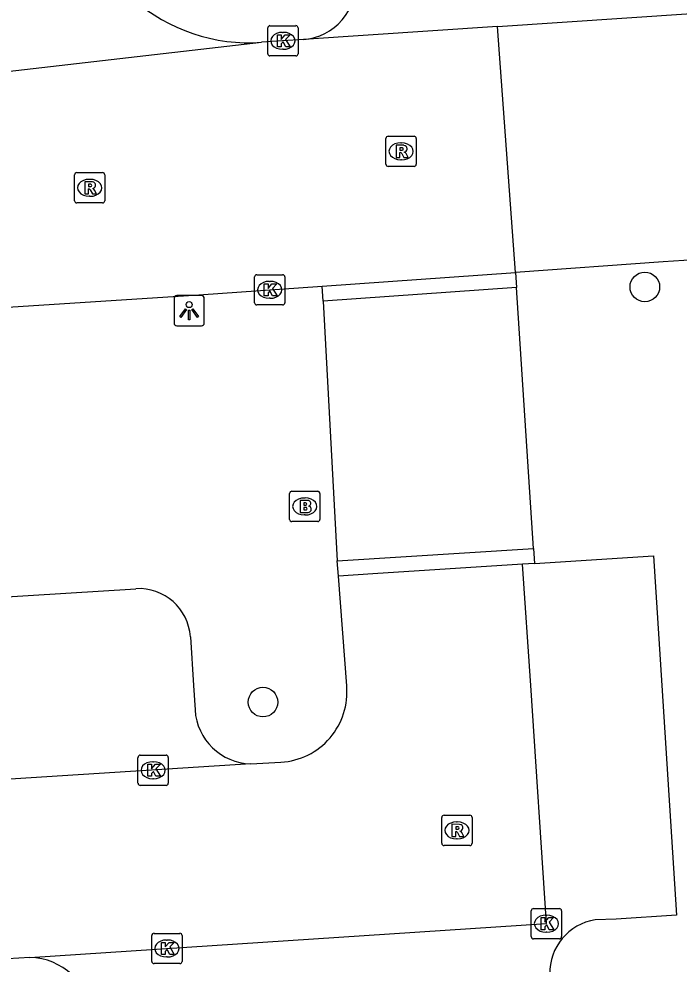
# Model space of a CAD drawing. Extents: x 159689 to 160786, y 387323 to 388339.
# Drawn here: x 160369.92 to 160391.71, y 387740.81 to 387772 of the extents above; entities that cross this region are included whole.
import ezdxf

# ---------------------------------------------------------------- set-up
doc = ezdxf.new("R2010")
doc.units = 0
for name, color, linetype in [('IMGEO_Boom', 7, 'Continuous'), ('IMGEO_Brandkraan', 7, 'Continuous'), ('IMGEO_Kolk', 7, 'Continuous'), ('IMGEO_Lichtpunt', 7, 'Continuous'), ('IMGEO_Rijbaan_lokaal_gesloten', 7, 'Continuous'), ('IMGEO_Rijbaan_lokaal_open', 7, 'Continuous'), ('IMGEO_Rioolput', 7, 'Continuous'), ('IMGEO_Voetpad_open', 7, 'Continuous')]:
    doc.layers.add(name, color=color, linetype=linetype)

msp = doc.modelspace()

# ---------------------------------------------------------------- linework, layer by layer
at = {"layer": 'IMGEO_Boom'}
for centre in [(160390.577, 387763.154), (160377.974, 387749.452)]:
    msp.add_circle(centre, 0.489, dxfattribs=at)
at = {"layer": 'IMGEO_Brandkraan'}
for p, q in [((160378.852, 387755.483), (160378.852, 387756.335)), ((160378.927, 387756.409), (160379.779, 387756.409)), ((160379.853, 387756.335), (160379.853, 387755.483)), ((160379.34, 387756.189), (160379.365, 387756.189)), ((160379.779, 387755.409), (160378.927, 387755.409)), ((160379.363, 387755.629), (160379.338, 387755.629))]:
    msp.add_line(p, q, dxfattribs=at)
for points in [[(160378.852, 387755.483), (160378.852, 387756.335)], [(160378.927, 387756.409), (160379.779, 387756.409)], [(160379.853, 387756.335), (160379.853, 387755.483)], [(160379.2, 387756.109), (160379.2, 387755.709), (160379.413, 387755.709)], [(160379.431, 387756.109), (160379.2, 387756.109)], [(160379.379, 387756.028), (160379.325, 387756.028), (160379.325, 387755.952)], [(160379.325, 387755.952), (160379.378, 387755.952)], [(160379.387, 387755.876), (160379.325, 387755.876), (160379.325, 387755.795)], [(160379.325, 387755.795), (160379.387, 387755.795)], [(160379.779, 387755.409), (160378.927, 387755.409)]]:
    msp.add_lwpolyline(points, dxfattribs=at)
for centre, radius, start, end in [((160378.929, 387756.333), 0.0765, 91.552, 178.448), ((160378.929, 387756.333), 0.0765, 91.552, 178.448), ((160379.777, 387756.333), 0.0765, 1.552, 88.448), ((160379.777, 387756.333), 0.0765, 1.552, 88.448), ((160379.38, 387755.99), 0.0379, 267.8285, 90.9355), ((160379.435, 387755.964), 0.145, 59.4692, 91.5367), ((160379.46, 387756.011), 0.0922, 285.5137, 58.1501), ((160379.388, 387755.835), 0.0404, 269.8759, 90.5077), ((160379.419, 387755.96), 0.251, 268.6676, 293.5347), ((160379.465, 387755.819), 0.105, 301.3115, 78.989), ((160378.929, 387755.485), 0.0765, 181.552, 268.448), ((160378.929, 387755.485), 0.0765, 181.552, 268.448), ((160379.777, 387755.485), 0.0765, 271.552, 358.448), ((160379.777, 387755.485), 0.0765, 271.552, 358.448)]:
    msp.add_arc(centre, radius, start, end, dxfattribs=at)
for centre, major_axis, ratio, start_param, end_param in [((160379.339, 387755.909), (-0.387, 0.002), 0.722429, 4.712389, 7.853982), ((160379.364, 387755.909), (-0.39, 0.002), 0.717154, 1.570796, 4.712389)]:
    msp.add_ellipse(centre, major_axis=major_axis, ratio=ratio, start_param=start_param, end_param=end_param, dxfattribs=at)
at = {"layer": 'IMGEO_Kolk'}
for p, q in [((160378.13, 387770.851), (160378.13, 387771.703)), ((160378.205, 387771.777), (160379.057, 387771.777)), ((160379.131, 387771.703), (160379.131, 387770.851)), ((160378.618, 387771.557), (160378.643, 387771.557)), ((160378.641, 387770.997), (160378.616, 387770.997)), ((160379.057, 387770.777), (160378.205, 387770.777)), ((160377.771, 387763.559), (160378.623, 387763.559)), ((160377.696, 387762.633), (160377.696, 387763.485)), ((160378.184, 387763.339), (160378.209, 387763.339)), ((160378.697, 387763.485), (160378.697, 387762.633)), ((160378.207, 387762.779), (160378.182, 387762.779)), ((160378.623, 387762.559), (160377.771, 387762.559)), ((160373.848, 387746.777), (160373.848, 387747.629)), ((160373.923, 387747.703), (160374.775, 387747.703)), ((160374.849, 387747.629), (160374.849, 387746.777)), ((160374.336, 387747.483), (160374.361, 387747.483)), ((160374.775, 387746.703), (160373.923, 387746.703)), ((160374.359, 387746.923), (160374.334, 387746.923)), ((160386.904, 387742.639), (160387.756, 387742.639)), ((160386.829, 387741.713), (160386.829, 387742.565)), ((160387.317, 387742.419), (160387.342, 387742.419)), ((160387.83, 387742.565), (160387.83, 387741.713)), ((160374.302, 387740.895), (160374.302, 387741.747)), ((160374.377, 387741.821), (160375.229, 387741.821)), ((160375.303, 387741.747), (160375.303, 387740.895)), ((160387.34, 387741.859), (160387.315, 387741.859)), ((160374.79, 387741.601), (160374.815, 387741.601)), ((160387.756, 387741.639), (160386.904, 387741.639)), ((160374.813, 387741.041), (160374.788, 387741.041)), ((160375.229, 387740.821), (160374.377, 387740.821))]:
    msp.add_line(p, q, dxfattribs=at)
for points in [[(160378.13, 387770.851), (160378.13, 387771.703)], [(160378.205, 387771.777), (160379.057, 387771.777)], [(160379.131, 387771.703), (160379.131, 387770.851)], [(160378.451, 387771.477), (160378.574, 387771.477), (160378.574, 387771.326), (160378.704, 387771.477), (160378.868, 387771.477), (160378.722, 387771.326), (160378.875, 387771.077), (160378.723, 387771.077), (160378.638, 387771.241), (160378.574, 387771.174), (160378.574, 387771.077), (160378.451, 387771.077), (160378.451, 387771.477)], [(160379.057, 387770.777), (160378.205, 387770.777)], [(160377.771, 387763.559), (160378.623, 387763.559)], [(160377.696, 387762.633), (160377.696, 387763.485)], [(160378.017, 387763.259), (160378.14, 387763.259), (160378.14, 387763.108), (160378.27, 387763.259), (160378.434, 387763.259), (160378.288, 387763.108), (160378.441, 387762.859), (160378.289, 387762.859), (160378.204, 387763.023), (160378.14, 387762.956), (160378.14, 387762.859), (160378.017, 387762.859), (160378.017, 387763.259)], [(160378.697, 387763.485), (160378.697, 387762.633)], [(160378.623, 387762.559), (160377.771, 387762.559)], [(160373.848, 387746.777), (160373.848, 387747.629)], [(160373.923, 387747.703), (160374.775, 387747.703)], [(160374.849, 387747.629), (160374.849, 387746.777)], [(160374.169, 387747.403), (160374.292, 387747.403), (160374.292, 387747.252), (160374.422, 387747.403), (160374.586, 387747.403), (160374.44, 387747.252), (160374.593, 387747.003), (160374.441, 387747.003), (160374.356, 387747.167), (160374.292, 387747.1), (160374.292, 387747.003), (160374.169, 387747.003), (160374.169, 387747.403)], [(160374.775, 387746.703), (160373.923, 387746.703)], [(160386.904, 387742.639), (160387.756, 387742.639)], [(160386.829, 387741.713), (160386.829, 387742.565)], [(160387.15, 387742.339), (160387.273, 387742.339), (160387.273, 387742.188), (160387.403, 387742.339), (160387.567, 387742.339), (160387.421, 387742.188), (160387.574, 387741.939), (160387.422, 387741.939), (160387.337, 387742.103), (160387.273, 387742.036), (160387.273, 387741.939), (160387.15, 387741.939), (160387.15, 387742.339)], [(160387.83, 387742.565), (160387.83, 387741.713)], [(160374.302, 387740.895), (160374.302, 387741.747)], [(160374.377, 387741.821), (160375.229, 387741.821)], [(160375.303, 387741.747), (160375.303, 387740.895)], [(160374.623, 387741.521), (160374.746, 387741.521), (160374.746, 387741.37), (160374.876, 387741.521), (160375.04, 387741.521), (160374.894, 387741.37), (160375.047, 387741.121), (160374.895, 387741.121), (160374.81, 387741.285), (160374.746, 387741.218), (160374.746, 387741.121), (160374.623, 387741.121), (160374.623, 387741.521)], [(160387.756, 387741.639), (160386.904, 387741.639)], [(160375.229, 387740.821), (160374.377, 387740.821)]]:
    msp.add_lwpolyline(points, dxfattribs=at)
for centre, start, end in [((160378.207, 387771.701), 91.552, 178.448), ((160378.207, 387771.701), 91.552, 178.448), ((160379.055, 387771.701), 1.552, 88.448), ((160379.055, 387771.701), 1.552, 88.448), ((160378.207, 387770.853), 181.552, 268.448), ((160378.207, 387770.853), 181.552, 268.448), ((160379.055, 387770.853), 271.552, 358.448), ((160379.055, 387770.853), 271.552, 358.448), ((160377.773, 387763.483), 91.552, 178.448), ((160377.773, 387763.483), 91.552, 178.448), ((160378.621, 387763.483), 1.552, 88.448), ((160378.621, 387763.483), 1.552, 88.448), ((160377.773, 387762.635), 181.552, 268.448), ((160377.773, 387762.635), 181.552, 268.448), ((160378.621, 387762.635), 271.552, 358.448), ((160378.621, 387762.635), 271.552, 358.448), ((160373.925, 387747.627), 91.552, 178.448), ((160373.925, 387747.627), 91.552, 178.448), ((160374.773, 387747.627), 1.552, 88.448), ((160374.773, 387747.627), 1.552, 88.448), ((160373.925, 387746.779), 181.552, 268.448), ((160373.925, 387746.779), 181.552, 268.448), ((160374.773, 387746.779), 271.552, 358.448), ((160374.773, 387746.779), 271.552, 358.448), ((160386.906, 387742.563), 91.552, 178.448), ((160386.906, 387742.563), 91.552, 178.448), ((160387.754, 387742.563), 1.552, 88.448), ((160387.754, 387742.563), 1.552, 88.448), ((160374.379, 387741.745), 91.552, 178.448), ((160374.379, 387741.745), 91.552, 178.448), ((160375.227, 387741.745), 1.552, 88.448), ((160375.227, 387741.745), 1.552, 88.448), ((160386.906, 387741.715), 181.552, 268.448), ((160386.906, 387741.715), 181.552, 268.448), ((160387.754, 387741.715), 271.552, 358.448), ((160387.754, 387741.715), 271.552, 358.448), ((160374.379, 387740.897), 181.552, 268.448), ((160374.379, 387740.897), 181.552, 268.448), ((160375.227, 387740.897), 271.552, 358.448), ((160375.227, 387740.897), 271.552, 358.448)]:
    msp.add_arc(centre, 0.0765, start, end, dxfattribs=at)
for centre, major_axis, ratio, start_param, end_param in [((160378.617, 387771.277), (-0.387, 0.002), 0.722429, 4.712389, 7.853982), ((160378.642, 387771.277), (-0.39, 0.002), 0.717154, 1.570796, 4.712389), ((160378.183, 387763.059), (-0.387, 0.002), 0.722429, 4.712389, 7.853982), ((160378.208, 387763.059), (-0.39, 0.002), 0.717154, 1.570796, 4.712389), ((160374.335, 387747.203), (-0.387, 0.002), 0.722429, 4.712389, 7.853982), ((160374.36, 387747.203), (-0.39, 0.002), 0.717154, 1.570796, 4.712389), ((160387.316, 387742.139), (-0.387, 0.002), 0.722429, 4.712389, 7.853982), ((160387.341, 387742.139), (-0.39, 0.002), 0.717154, 1.570796, 4.712389), ((160374.789, 387741.321), (-0.387, 0.002), 0.722429, 4.712389, 7.853982), ((160374.814, 387741.321), (-0.39, 0.002), 0.717154, 1.570796, 4.712389)]:
    msp.add_ellipse(centre, major_axis=major_axis, ratio=ratio, start_param=start_param, end_param=end_param, dxfattribs=at)
at = {"layer": 'IMGEO_Lichtpunt'}
for p, q in [((160375.038, 387762.773), (160375.038, 387761.966)), ((160375.038, 387762.773), (160375.038, 387761.966)), ((160375.94, 387762.868), (160375.132, 387762.868)), ((160375.94, 387762.868), (160375.132, 387762.868)), ((160376.034, 387761.966), (160376.034, 387762.773)), ((160376.034, 387761.966), (160376.034, 387762.773)), ((160375.132, 387761.872), (160375.94, 387761.872)), ((160375.132, 387761.872), (160375.94, 387761.872))]:
    msp.add_line(p, q, dxfattribs=at)
for points in [[(160375.412, 387762.437), (160375.451, 387762.409), (160375.263, 387762.147), (160375.225, 387762.174), (160375.412, 387762.437)], [(160375.514, 387762.389), (160375.561, 387762.389), (160375.561, 387762.067), (160375.514, 387762.067), (160375.514, 387762.389)], [(160375.624, 387762.409), (160375.662, 387762.436), (160375.849, 387762.174), (160375.81, 387762.146), (160375.624, 387762.409)]]:
    msp.add_lwpolyline(points, dxfattribs=at)
msp.add_circle((160375.537, 387762.571), 0.0994, dxfattribs=at)
for centre, start, end in [((160375.132, 387762.773), 90, 180), ((160375.132, 387762.773), 90, 180), ((160375.94, 387762.773), 0, 90), ((160375.94, 387762.773), 0, 90), ((160375.132, 387761.966), 180, 270), ((160375.132, 387761.966), 180, 270), ((160375.94, 387761.966), 270, 0), ((160375.94, 387761.966), 270, 360)]:
    msp.add_arc(centre, 0.0946, start, end, dxfattribs=at)
at = {"layer": 'IMGEO_Rijbaan_lokaal_gesloten'}
for points in [[(160385.716, 387771.751), (160398.685, 387772.623), (160417.035, 387773.783), (160431.876, 387774.788)], [(160386.304, 387763.634), (160385.716, 387771.751)], [(160392.202, 387764.051), (160391.185, 387763.979), (160386.304, 387763.634)]]:
    msp.add_lwpolyline(points, dxfattribs=at)
at = {"layer": 'IMGEO_Rijbaan_lokaal_open'}
for points in [[(160385.716, 387771.751), (160379.316, 387771.321)], [(160379.316, 387771.321), (160377.928, 387771.228)], [(160360.743, 387769.251), (160377.928, 387771.228)], [(160379.928, 387763.183), (160386.304, 387763.634)], [(160345.325, 387760.926), (160375.86, 387762.898), (160379.928, 387763.183)], [(160370.281, 387741.021), (160387.334, 387742.141), (160386.81, 387750), (160386.543, 387754.001)], [(160386.543, 387754.001), (160381.599, 387753.683), (160380.464, 387753.614)], [(160380.737, 387749.993), (160380.464, 387753.614)], [(160377.572, 387747.412), (160364.092, 387746.559)], [(160377.572, 387747.412), (160378.568, 387747.467)], [(160370.281, 387741.021), (160369.554, 387740.98)]]:
    msp.add_lwpolyline(points, dxfattribs=at)
for centre, radius, start, end in [((160377.517, 387777.039), 5.826, 183.6652, 274.0452), ((160378.424, 387749.785), 2.322, 273.5531, 5.1436)]:
    msp.add_arc(centre, radius, start, end, dxfattribs=at)
at = {"layer": 'IMGEO_Rioolput'}
for p, q in [((160382.032, 387767.204), (160382.032, 387768.056)), ((160382.107, 387768.13), (160382.959, 387768.13)), ((160382.52, 387767.91), (160382.545, 387767.91)), ((160383.033, 387768.056), (160383.033, 387767.204)), ((160382.543, 387767.35), (160382.518, 387767.35)), ((160382.959, 387767.13), (160382.107, 387767.13)), ((160371.752, 387766), (160371.752, 387766.852)), ((160371.827, 387766.926), (160372.679, 387766.926)), ((160372.24, 387766.706), (160372.265, 387766.706)), ((160372.753, 387766.852), (160372.753, 387766)), ((160372.263, 387766.146), (160372.238, 387766.146)), ((160372.679, 387765.926), (160371.827, 387765.926)), ((160383.875, 387744.793), (160383.875, 387745.645)), ((160383.95, 387745.719), (160384.802, 387745.719)), ((160384.363, 387745.499), (160384.388, 387745.499)), ((160384.876, 387745.645), (160384.876, 387744.793)), ((160384.386, 387744.939), (160384.361, 387744.939)), ((160384.802, 387744.719), (160383.95, 387744.719))]:
    msp.add_line(p, q, dxfattribs=at)
for points in [[(160382.032, 387767.204), (160382.032, 387768.056)], [(160382.107, 387768.13), (160382.959, 387768.13)], [(160383.033, 387768.056), (160383.033, 387767.204)], [(160382.621, 387767.828), (160382.369, 387767.83), (160382.369, 387767.43)], [(160382.369, 387767.43), (160382.493, 387767.43), (160382.493, 387767.592), (160382.504, 387767.592)], [(160382.547, 387767.749), (160382.493, 387767.749), (160382.493, 387767.668)], [(160382.493, 387767.668), (160382.545, 387767.668)], [(160382.551, 387767.563), (160382.622, 387767.43), (160382.762, 387767.43), (160382.697, 387767.556)], [(160382.959, 387767.13), (160382.107, 387767.13)], [(160371.752, 387766), (160371.752, 387766.852)], [(160371.827, 387766.926), (160372.679, 387766.926)], [(160372.341, 387766.624), (160372.089, 387766.626), (160372.089, 387766.226)], [(160372.753, 387766.852), (160372.753, 387766)], [(160372.089, 387766.226), (160372.213, 387766.226), (160372.213, 387766.388), (160372.224, 387766.388)], [(160372.267, 387766.545), (160372.213, 387766.545), (160372.213, 387766.464)], [(160372.213, 387766.464), (160372.265, 387766.464)], [(160372.271, 387766.359), (160372.342, 387766.226), (160372.482, 387766.226), (160372.417, 387766.352)], [(160372.679, 387765.926), (160371.827, 387765.926)], [(160383.875, 387744.793), (160383.875, 387745.645)], [(160383.95, 387745.719), (160384.802, 387745.719)], [(160384.464, 387745.417), (160384.212, 387745.419), (160384.212, 387745.019)], [(160384.876, 387745.645), (160384.876, 387744.793)], [(160384.212, 387745.019), (160384.336, 387745.019), (160384.336, 387745.181), (160384.347, 387745.181)], [(160384.39, 387745.338), (160384.336, 387745.338), (160384.336, 387745.257)], [(160384.336, 387745.257), (160384.388, 387745.257)], [(160384.394, 387745.152), (160384.465, 387745.019), (160384.605, 387745.019), (160384.54, 387745.145)], [(160384.802, 387744.719), (160383.95, 387744.719)]]:
    msp.add_lwpolyline(points, dxfattribs=at)
for centre, radius, start, end in [((160382.109, 387768.054), 0.0765, 91.552, 178.448), ((160382.109, 387768.054), 0.0765, 91.552, 178.448), ((160382.957, 387768.054), 0.0765, 1.552, 88.448), ((160382.957, 387768.054), 0.0765, 1.552, 88.448), ((160382.503, 387767.539), 0.0533, 26.0293, 88.6989), ((160382.529, 387767.857), 0.19, 274.7715, 282.9687), ((160382.553, 387767.653), 0.0964, 77.0061, 93.1865), ((160382.567, 387767.71), 0.0378, 276.6634, 79.6772), ((160382.62, 387767.718), 0.109, 350.3612, 89.416), ((160382.618, 387767.718), 0.112, 277.5842, 350.9817), ((160382.602, 387767.503), 0.108, 29.5134, 73.7905), ((160382.109, 387767.206), 0.0765, 181.552, 268.448), ((160382.109, 387767.206), 0.0765, 181.552, 268.448), ((160382.957, 387767.206), 0.0765, 271.552, 358.448), ((160382.957, 387767.206), 0.0765, 271.552, 358.448), ((160371.829, 387766.85), 0.0765, 91.552, 178.448), ((160371.829, 387766.85), 0.0765, 91.552, 178.448), ((160372.34, 387766.514), 0.109, 350.3612, 89.416), ((160372.677, 387766.85), 0.0765, 1.552, 88.448), ((160372.677, 387766.85), 0.0765, 1.552, 88.448), ((160372.223, 387766.335), 0.0533, 26.0293, 88.6989), ((160372.249, 387766.653), 0.19, 274.7715, 282.9687), ((160372.273, 387766.449), 0.0964, 77.0061, 93.1865), ((160372.287, 387766.506), 0.0378, 276.6634, 79.6772), ((160372.338, 387766.514), 0.112, 277.5842, 350.9817), ((160372.322, 387766.299), 0.108, 29.5134, 73.7905), ((160371.829, 387766.002), 0.0765, 181.552, 268.448), ((160371.829, 387766.002), 0.0765, 181.552, 268.448), ((160372.677, 387766.002), 0.0765, 271.552, 358.448), ((160372.677, 387766.002), 0.0765, 271.552, 358.448), ((160383.952, 387745.643), 0.0765, 91.552, 178.448), ((160383.952, 387745.643), 0.0765, 91.552, 178.448), ((160384.463, 387745.307), 0.109, 350.3612, 89.416), ((160384.8, 387745.643), 0.0765, 1.552, 88.448), ((160384.8, 387745.643), 0.0765, 1.552, 88.448), ((160384.346, 387745.128), 0.0533, 26.0293, 88.6989), ((160384.372, 387745.446), 0.19, 274.7715, 282.9687), ((160384.396, 387745.242), 0.0964, 77.0061, 93.1865), ((160384.41, 387745.299), 0.0378, 276.6634, 79.6772), ((160384.461, 387745.307), 0.112, 277.5842, 350.9817), ((160384.445, 387745.092), 0.108, 29.5134, 73.7905), ((160383.952, 387744.795), 0.0765, 181.552, 268.448), ((160383.952, 387744.795), 0.0765, 181.552, 268.448), ((160384.8, 387744.795), 0.0765, 271.552, 358.448), ((160384.8, 387744.795), 0.0765, 271.552, 358.448)]:
    msp.add_arc(centre, radius, start, end, dxfattribs=at)
for centre, major_axis, ratio, start_param, end_param in [((160382.519, 387767.63), (-0.387, 0.002), 0.722429, 4.712389, 7.853982), ((160382.544, 387767.63), (-0.39, 0.002), 0.717154, 1.570796, 4.712389), ((160372.239, 387766.426), (-0.387, 0.002), 0.722429, 4.712389, 7.853982), ((160372.264, 387766.426), (-0.39, 0.002), 0.717154, 1.570796, 4.712389), ((160384.362, 387745.219), (-0.387, 0.002), 0.722429, 4.712389, 7.853982), ((160384.387, 387745.219), (-0.39, 0.002), 0.717154, 1.570796, 4.712389)]:
    msp.add_ellipse(centre, major_axis=major_axis, ratio=ratio, start_param=start_param, end_param=end_param, dxfattribs=at)
at = {"layer": 'IMGEO_Voetpad_open'}
for points in [[(160386.304, 387763.634), (160386.337, 387763.136)], [(160379.961, 387762.685), (160379.928, 387763.183)], [(160386.337, 387763.136), (160379.961, 387762.685)], [(160386.905, 387754.526), (160386.337, 387763.136)], [(160379.961, 387762.685), (160380.427, 387754.112)], [(160380.427, 387754.112), (160386.905, 387754.526)], [(160386.905, 387754.526), (160386.934, 387754.026)], [(160386.934, 387754.026), (160390.868, 387754.283), (160391.141, 387750), (160391.623, 387742.422), (160389.625, 387742.291), (160388.941, 387742.266)], [(160380.464, 387753.614), (160380.427, 387754.112)], [(160386.934, 387754.026), (160386.543, 387754.001)], [(160364.668, 387747.513), (160364.348, 387752.604), (160373.774, 387753.195)], [(160375.577, 387751.606), (160375.679, 387750), (160375.731, 387749.192)]]:
    msp.add_lwpolyline(points, dxfattribs=at)
for centre, radius, start, end in [((160379.175, 387773.165), 1.85, 274.3736, 4.8591), ((160373.88, 387751.498), 1.7, 3.6366, 93.5834), ((160377.624, 387749.308), 1.896, 183.4956, 268.4347), ((160389.217, 387740.508), 1.78, 98.9348, 181.3101), ((160370.257, 387738.982), 2.039, 3.6144, 89.3366)]:
    msp.add_arc(centre, radius, start, end, dxfattribs=at)

doc.saveas('drawing.dxf')
